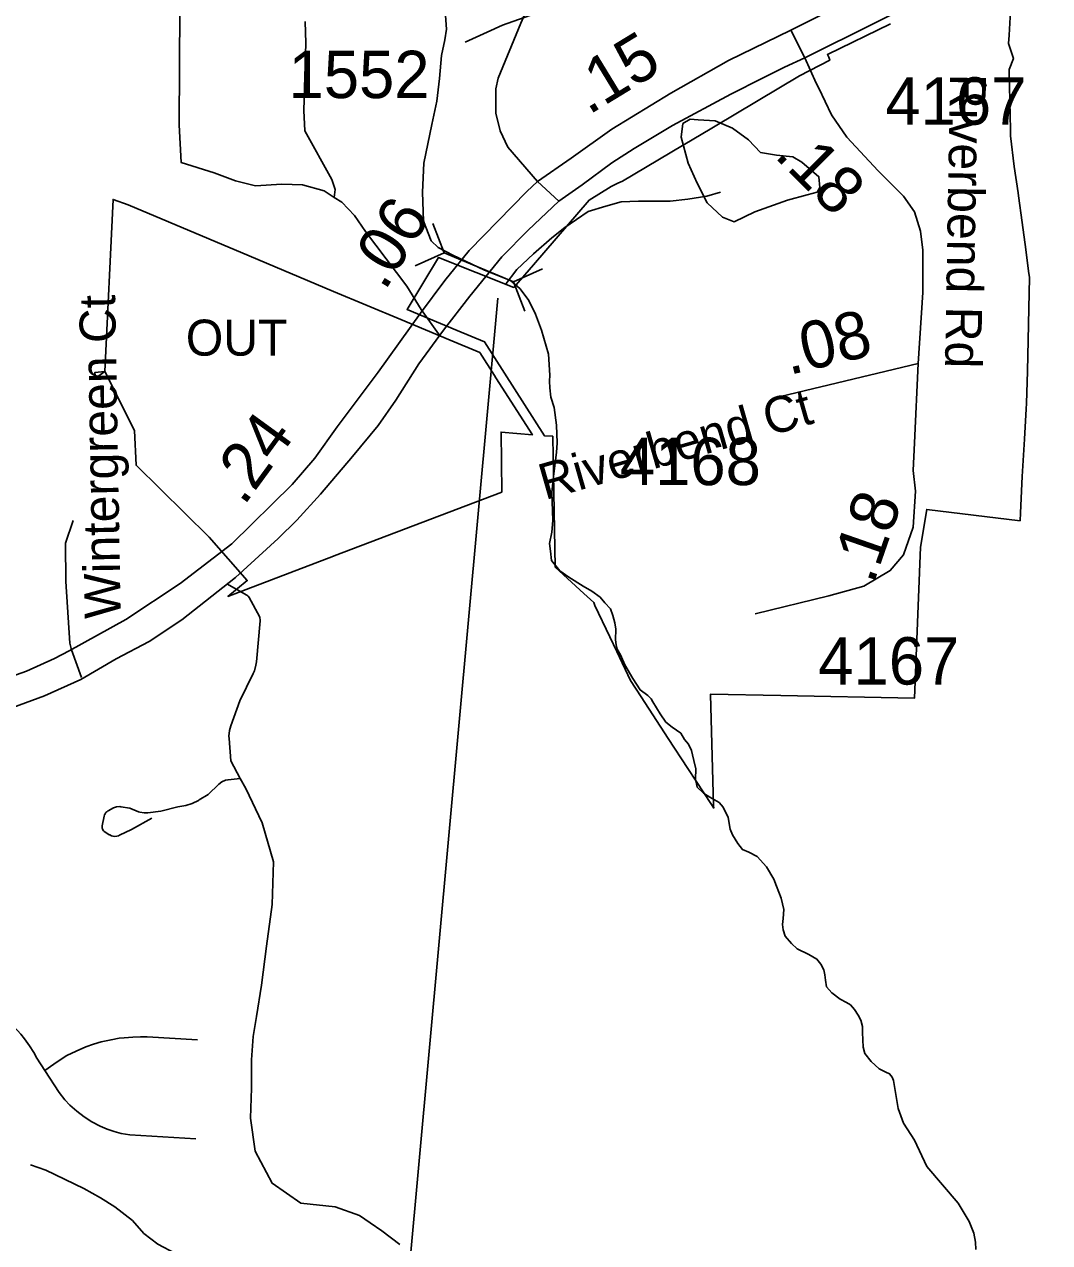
# Model space of a CAD drawing. Extents: x 1662474 to 1856135, y 779280 to 917889.
# Drawn here: x 1719185 to 1721889, y 831213 to 834427 of the extents above; entities that cross this region are included whole.
import ezdxf

# ---------------------------------------------------------------- set-up
doc = ezdxf.new("R2010")
doc.units = 0
for name, color, linetype in [('Default', 7, 'Continuous'), ('Exist Boundary Political City Limit New Hole', 7, 'Continuous'), ('Exist Hydrographic Creek Single Shore', 7, 'Continuous'), ('Exist Hydrographic Misc Water Feature', 7, 'Continuous'), ('Exist Hydrographic Pond Under 1500 Sq Ft', 7, 'Continuous'), ('Exist Road Non-System Type 51', 7, 'Continuous'), ('Exist Road Non-System Type 51 Label', 7, 'Continuous'), ('Exist Road Secondary Mileage Hundredths English Label', 7, 'Continuous'), ('Exist Road Secondary Mileage Tenths English Label', 7, 'Continuous'), ('Exist Road Secondary Structure Culvert CELL', 7, 'Continuous'), ('Exist Road Secondary Structure Culvert Number Label', 7, 'Continuous'), ('Exist Road Secondary Type 51 Attributed', 7, 'Continuous'), ('Exist Road Secondary Type 51 Divided Attributed', 7, 'Continuous'), ('Exist Road Secondary Type 51 Label', 7, 'Continuous'), ('Exist Road Secondary Type 51 Number Label', 7, 'Continuous'), ('Map Preparation Boundary City Limit Buffer Line', 7, 'Continuous')]:
    doc.layers.add(name, color=color, linetype=linetype)

msp = doc.modelspace()

# ---------------------------------------------------------------- linework, layer by layer
at = {"layer": 'Default'}
msp.add_lwpolyline([(1719396.6, 833511.2), (1719370.4, 833508.5), (1719372.1, 833494), (1719396.6, 833511.2)], dxfattribs=at)
at = {"layer": 'Exist Boundary Political City Limit New Hole'}
for points in [[(1721468.9, 834428.7), (1721302.8, 834347.7), (1721306, 834340.4), (1721309.4, 834332.9), (1721229.4, 834291.4), (1721006.8, 834158.9), (1720993.2, 834150.9), (1720926.5, 834111.2), (1720920.1, 834107.4), (1720762.5, 834013.4), (1720750.1, 834007.9), (1720732.5, 833999.8), (1720674.1, 833963.5), (1720527.8, 833792.9), (1720475.9, 833733.4), (1720276.5, 833812), (1720194.2, 833675.4), (1720326.1, 833619.8), (1720398.5, 833589.5), (1720556.4, 833342.2), (1720576.9, 833340.7), (1720578.1, 833340.6), (1720578.1, 833337.2), (1720580.1, 833242.2), (1720584.9, 832995.4), (1720660.6, 832925.4), (1720686.2, 832901.7), (1720689.6, 832894.6), (1720728.8, 832811.7), (1720747.1, 832772.7), (1720783.1, 832696.4), (1720811.4, 832653.1), (1720883, 832543.2), (1720934.4, 832464.6), (1720956.6, 832430.5), (1720996.6, 832368.9), (1721002.8, 832359.6), (1721002.6, 832367), (1720993.9, 832659.4), (1720993.9, 832660.1), (1721179.9, 832656.6), (1721532.4, 832649.9), (1721548.1, 833048.5), (1721564.4, 833147.5), (1721810.8, 833117.9), (1721811.6, 833138.4), (1721816.1, 833234.2), (1721822, 833333.4), (1721826.9, 833412.6), (1721827.8, 833426.9), (1721830.2, 833512.1), (1721832.5, 833593.9), (1721833.9, 833677.5), (1721835.4, 833759.8), (1721833.4, 833775.9), (1721825.9, 833833.7), (1721816.6, 833904.2), (1721806.6, 833975), (1721805.4, 833982.5), (1721795.6, 834052.5), (1721785.8, 834133.2), (1721785.5, 834149.5), (1721784.1, 834223.8), (1721781.8, 834308.6), (1721793.1, 834337.6), (1721780.6, 834376.9), (1721781.9, 834398.8), (1721786.2, 834478.2)], [(1719396.6, 833511.2), (1719474.8, 833355.9), (1719479.1, 833264), (1719672.1, 833074.7), (1719772.6, 832960), (1719721.5, 832918.1), (1720000, 833024.2), (1720001.6, 833024.8), (1720443.8, 833193.4), (1720441.8, 833351.6), (1720524.4, 833344.4), (1720428.5, 833494.5), (1720424.6, 833500.7), (1720385.5, 833561.8), (1720307.5, 833594.2), (1720177.9, 833648.7), (1720000, 833722.2), (1719777.4, 833816.2), (1719458.8, 833950.8), (1719418.5, 833965.4), (1719396.6, 833511.2)]]:
    msp.add_lwpolyline(points, dxfattribs=at)
at = {"layer": 'Exist Hydrographic Creek Single Shore'}
for points in [[(1720293.2, 834474.9), (1720297.8, 834414.8), (1720293.5, 834386.7), (1720285.1, 834345.5), (1720279.6, 834284.1), (1720272.9, 834224.8), (1720258.9, 834163.4), (1720238.5, 834061.2), (1720234.5, 833984.9), (1720236.9, 833907.7), (1720257.1, 833856.2), (1720276, 833838.2), (1720314.5, 833818.2), (1720398.5, 833778.9), (1720466.8, 833751.3), (1720492.2, 833729.8), (1720515.4, 833699.1), (1720533.1, 833663.1), (1720548.4, 833620.1)], [(1720548.4, 833620.1), (1720567.2, 833557.1), (1720570.2, 833501.9), (1720569.6, 833485.7), (1720570.2, 833468.4)], [(1720570.2, 833468.4), (1720572.9, 833443.9), (1720581.5, 833416.9), (1720588, 833369.9), (1720590.1, 833322.9), (1720587.8, 833297.5), (1720581, 833242.4), (1720575.8, 833193.3), (1720578.4, 833118.5), (1720575.5, 833087.2), (1720569.6, 833057.3), (1720572, 833037.1), (1720574.9, 833013.2), (1720597, 832985.9), (1720620.4, 832969.1), (1720658.6, 832945.2), (1720681.5, 832932.1), (1720703.2, 832916.4), (1720715.6, 832901.4), (1720730.5, 832885.7), (1720736.9, 832868.1), (1720742.1, 832848.4), (1720745, 832831.6), (1720744, 832803.8), (1720745.2, 832790.1), (1720748.4, 832779.1), (1720756.8, 832763.6), (1720768.6, 832737.4), (1720789.6, 832701.9), (1720808.8, 832671.5), (1720828.8, 832657.1), (1720837.9, 832648.2), (1720841.9, 832639.8), (1720852.1, 832624.6), (1720861.2, 832608), (1720876.2, 832586.5), (1720893, 832572.8), (1720915.6, 832557.4), (1720926.1, 832541.1), (1720935.8, 832528.2), (1720944.2, 832511.9), (1720947.1, 832500.1), (1720950.5, 832485.7), (1720956, 832463.6), (1720954.8, 832436.4), (1720959.1, 832415.1), (1720976, 832399.4), (1720992.2, 832388.6), (1721016.9, 832374.1), (1721027.9, 832362.1), (1721040.5, 832334.8), (1721045.8, 832304.1), (1721052.6, 832288.9), (1721066, 832266), (1721078.4, 832250.2), (1721095.1, 832243.2), (1721117.1, 832231.6), (1721142.1, 832204.6), (1721161.2, 832172.6), (1721168.6, 832153.9), (1721180.6, 832122.2), (1721187.8, 832092.2), (1721185.9, 832068.4), (1721184.1, 832052.6), (1721185.9, 832038.4), (1721191.1, 832021.7), (1721208.2, 832002.2), (1721223.2, 831988.3), (1721253.9, 831973.6), (1721274.9, 831961.6), (1721285.6, 831948.4), (1721293, 831932.7), (1721295.6, 831920.1), (1721297.5, 831905.4), (1721299.9, 831888.6), (1721314, 831872.6), (1721336, 831855.8), (1721352.9, 831846.9), (1721363.4, 831840.3), (1721373.9, 831828.5), (1721383.6, 831813.6), (1721390.6, 831800.1), (1721395.4, 831783.4), (1721395.1, 831767.9), (1721397, 831728.8), (1721401.1, 831711.9), (1721418.2, 831691.2), (1721439.2, 831671.6), (1721456.8, 831662.9), (1721466.5, 831658.4), (1721473.6, 831650.3), (1721477, 831640.8), (1721489.4, 831566.8), (1721503.5, 831528.8), (1721532.1, 831483.6), (1721564.4, 831413.8), (1721647.4, 831317.8), (1721676.5, 831269.4), (1721688.8, 831238.2), (1721693.2, 831214.6)], [(1721693.2, 831214.6), (1721694, 831195.2)]]:
    msp.add_lwpolyline(points, dxfattribs=at)
at = {"layer": 'Exist Hydrographic Misc Water Feature'}
for points in [[(1720518, 834450.7), (1720446, 834425.1), (1720405.6, 834407.1), (1720347.6, 834380.4)], [(1721020.2, 833984.3), (1720984.7, 833974.4), (1720934.5, 833966.4), (1720888.3, 833960.7), (1720852.4, 833960.6), (1720804.3, 833960.8), (1720758.3, 833959.2), (1720718.1, 833947.7), (1720672, 833933.9), (1720609.9, 833891.7), (1720575.6, 833863.7), (1720527.2, 833822), (1720483.1, 833780.2), (1720452.8, 833739.8)], [(1719200.5, 831418.4), (1719241.6, 831404.4), (1719341.4, 831356.5), (1719385.6, 831331.7), (1719423.4, 831308), (1719469.5, 831271.7), (1719499.3, 831237.5), (1719537, 831209.6), (1719583.2, 831184.9), (1719627, 831170.9), (1719749.1, 831142.1), (1719801, 831134.5), (1719853.1, 831120.3), (1719918.8, 831078), (1720042.8, 830997.5), (1720084.7, 830968.7), (1720168.6, 830910.4)]]:
    msp.add_lwpolyline(points, dxfattribs=at)
at = {"layer": 'Exist Hydrographic Pond Under 1500 Sq Ft'}
msp.add_lwpolyline([(1721282.7, 833996.8), (1721280.3, 834025.4), (1721235.1, 834063.4), (1721211.3, 834077.6), (1721168.5, 834082.4), (1721125.7, 834089.5), (1721094.8, 834122.8), (1721052.1, 834153.7), (1721006.9, 834172.7), (1720961.7, 834175.1), (1720940.3, 834177.4), (1720921.3, 834165.6), (1720916.5, 834129.9), (1720935.6, 834061), (1720959.3, 834008.7), (1720985.5, 833956.5), (1721025.9, 833918.4), (1721056.8, 833906.6), (1721111.5, 833932.7), (1721197.1, 833963.6), (1721249.4, 833977.8), (1721275.5, 833985), (1721282.7, 833996.8)], dxfattribs=at)
at = {"layer": 'Exist Road Non-System Type 51'}
for p, q in [((1720231.4, 833674.9), (1720281.5, 833604.6)), ((1719335, 832704.1), (1719308.5, 832776.8))]:
    msp.add_line(p, q, dxfattribs=at)
for points in [[(1720002.1, 833970.7), (1719975.4, 833987.8), (1719918.5, 834003.5), (1719863.6, 834005.6), (1719793.9, 834001.7), (1719741.4, 834014.8), (1719685.1, 834036), (1719597.8, 834062.9), (1719593.2, 834162.2), (1719595.6, 834624.8)], [(1719925.4, 834434.4), (1719926.6, 834377.5), (1719921.6, 834199.7), (1719924.5, 834146), (1719995.6, 834017.9), (1720004.6, 833991.9), (1720002.1, 833970.7)], [(1720231.4, 833674.9), (1720193.2, 833736.6), (1720084.1, 833881.2), (1720055.5, 833923), (1720021.6, 833958.6), (1720002.1, 833970.7)], [(1719308.5, 832776.8), (1719304.4, 832794.4), (1719294.1, 832957.6), (1719293, 833058.4), (1719313.6, 833118.4)], [(1719718.9, 832950.9), (1719771.5, 832921.6), (1719773.9, 832919.9), (1719776, 832917.8), (1719777.6, 832915.4), (1719777.9, 832914.9), (1719804.4, 832864.9), (1719805.2, 832862.9), (1719806.6, 832855.9), (1719806.5, 832854.1), (1719796.6, 832745.2), (1719795.5, 832737.1), (1719791.4, 832722.2), (1719788.1, 832714.5), (1719752.9, 832643), (1719728.9, 832576.4), (1719725.6, 832564.1), (1719724.1, 832549.5), (1719724.4, 832543.6), (1719728.9, 832484.5), (1719754.1, 832437.9)], [(1719754.1, 832437.9), (1719721.9, 832434.6), (1719715.4, 832433.4), (1719705.6, 832429.4), (1719697.2, 832422.9), (1719669.6, 832395.4), (1719646, 832381.1), (1719644.1, 832380), (1719627.6, 832372.1), (1719610.1, 832366.7), (1719605.4, 832365.7), (1719589.2, 832362.7), (1719544.9, 832351.7), (1719510.4, 832347.2), (1719501, 832346.9), (1719489.5, 832348.9), (1719485.6, 832350.2), (1719462.9, 832359.2), (1719439.4, 832363.4), (1719436.4, 832363.7), (1719427.2, 832363), (1719419.6, 832360.2), (1719405.2, 832352.6), (1719404.6, 832352.2), (1719401.9, 832350.2), (1719399.4, 832347.8), (1719397.4, 832344.9), (1719395.9, 832341.7), (1719394.9, 832338.4), (1719390.1, 832312.5), (1719389.9, 832309.9), (1719390.1, 832307.2), (1719390.8, 832304.7), (1719391.9, 832302.2), (1719393.4, 832300.1), (1719395.2, 832298.2), (1719396.9, 832297.1), (1719408.5, 832289.6), (1719409.6, 832288.9), (1719414, 832286.9), (1719418.6, 832285.6), (1719423.5, 832285.2), (1719428.4, 832285.6), (1719433, 832286.9), (1719435.6, 832287.9), (1719467.1, 832303.4), (1719520.4, 832333.4)], [(1719754.1, 832437.9), (1719768.5, 832411.2), (1719812.2, 832320.9), (1719841.5, 832217.7), (1719838.5, 832105.4), (1719823.5, 831995.9), (1719809.6, 831892.4), (1719796.8, 831810.2), (1719787.8, 831757.1), (1719783.5, 831696), (1719783.9, 831620.7), (1719780.6, 831541.9), (1719793.1, 831454.4), (1719838.4, 831370), (1719913.9, 831317.1), (1720003.9, 831307.4), (1720068.2, 831285.2), (1720096.6, 831265.9), (1720127.6, 831244.7), (1720174.6, 831208.5)], [(1718847.6, 831903), (1718920.1, 831876.5), (1718929.8, 831873.6), (1718941.1, 831871.8), (1718948.1, 831871.5), (1718960.8, 831871), (1718982.9, 831869.2), (1719009.9, 831864.2), (1719030.9, 831858.4), (1719051.6, 831851.4), (1719066, 831844.5), (1719085.9, 831835.4), (1719104.9, 831823.9), (1719123, 831811.9), (1719140, 831798.4), (1719156.4, 831783.6), (1719174.9, 831763.4), (1719185.1, 831751.1), (1719198.2, 831732.9), (1719209.9, 831714.9), (1719217.6, 831699.6), (1719238.6, 831667.1)], [(1719238.6, 831667.1), (1719261.9, 831684.4), (1719279.1, 831695.9), (1719297, 831706.7), (1719321.6, 831718.8), (1719347.1, 831729.8), (1719366.8, 831736.6), (1719386.8, 831742.7), (1719413.5, 831748.7), (1719434.2, 831752.4), (1719447.9, 831753.9), (1719470.8, 831755.5), (1719490.6, 831756.6), (1719508.8, 831756), (1719641.6, 831748.2)], [(1719238.6, 831667.1), (1719276, 831609.6), (1719291.1, 831590.4), (1719304.9, 831576.2), (1719322.9, 831560), (1719342.1, 831545), (1719362.9, 831531.9), (1719384.6, 831520.4), (1719402.8, 831513), (1719421.4, 831506.7), (1719440.2, 831501.7), (1719462.9, 831497.8), (1719637.1, 831487)]]:
    msp.add_lwpolyline(points, dxfattribs=at)
at = {"layer": 'Exist Road Secondary Structure Culvert CELL'}
for p, q in [((1720262, 833902.1), (1720291.7, 833824.3)), ((1720215.6, 833790.4), (1720291.7, 833824.3)), ((1720291.7, 833824.3), (1720474.9, 833748.2)), ((1720551, 833782), (1720474.9, 833748.2)), ((1720504.6, 833670.4), (1720474.9, 833748.2))]:
    msp.add_line(p, q, dxfattribs=at)
at = {"layer": 'Exist Road Secondary Structure Culvert Number Label'}
msp.add_line((1720433.6, 833705.2), (1720141.5, 830501.3), dxfattribs=at)
at = {"layer": 'Exist Road Secondary Type 51 Attributed'}
for p, q in [((1721206.4, 834411.6), (1721243, 834339.3)), ((1721541.6, 833532.7), (1721157, 833440.6))]:
    msp.add_line(p, q, dxfattribs=at)
for points in [[(1720538.2, 834013), (1720459.5, 834103.3), (1720439.6, 834146.7), (1720428.5, 834192.6), (1720427.9, 834232.1), (1720428.5, 834257.6), (1720434, 834285.7), (1720493.9, 834430.3), (1720619.4, 834717.5), (1720704.8, 834921.6), (1720733, 835016.4), (1720775.2, 835163.5), (1720818.2, 835376.3), (1720846.7, 835502.8), (1720915.7, 835663.8), (1721090.7, 836130.8), (1721164.3, 836319.4), (1721349.9, 836797.8), (1721439.6, 837020.9), (1721513.3, 837211.8), (1721557, 837359), (1721589.2, 837524.6), (1721616.8, 837727), (1721629.2, 837849.8)], [(1721243, 834339.3), (1721273.3, 834272.2), (1721279.8, 834259.2), (1721313.2, 834188.9), (1721354.1, 834129.9), (1721436.7, 834041), (1721503.5, 833974.3), (1721532.1, 833933), (1721548, 833882.1), (1721554.3, 833831.3), (1721554.3, 833720.1), (1721541.6, 833532.7)], [(1720594.1, 833960.7), (1720538.2, 834013)], [(1721541.6, 833532.7), (1721532.1, 833323), (1721528.9, 833249.9), (1721535.3, 833195.9), (1721528.9, 833100.6), (1721503.5, 833027.6), (1721468.5, 832986.3), (1721398.6, 832945), (1721306.4, 832919.5), (1721112.5, 832871.9)]]:
    msp.add_lwpolyline(points, dxfattribs=at)
at = {"layer": 'Exist Road Secondary Type 51 Divided Attributed'}
for points in [[(1723587.1, 835581.7), (1723416.3, 835502.3), (1723265.7, 835425.8), (1722994.2, 835294.3), (1722449.4, 835015.7), (1722047.5, 834822.7), (1722013.1, 834805.3), (1721709.5, 834657.7), (1721555, 834587.5), (1721206.4, 834411.6)], [(1721243, 834339.3), (1721986.5, 834710.1), (1722714.7, 835070.5), (1722974.2, 835201.1), (1723603.1, 835505.2)], [(1721206.4, 834411.6), (1721042.1, 834331.7), (1720889.7, 834246.1), (1720734.2, 834151.2), (1720626.7, 834074.7), (1720538.2, 834013)], [(1720594.1, 833960.7), (1720655.4, 834004.2), (1720734.2, 834062.1), (1720792.5, 834099.8), (1720893.6, 834160.6), (1721048.2, 834242.9), (1721131.4, 834285.3), (1721189.3, 834314.6), (1721243, 834339.3)], [(1720538.2, 834013), (1720509.8, 833986.2), (1720358, 833830.4), (1720293.6, 833751.8), (1720229.2, 833665.6), (1720118, 833509.7), (1720009.4, 833365.1), (1719951, 833283), (1719891.1, 833213.5), (1719731.9, 833056.9), (1719595.6, 832952.6), (1719452.3, 832857), (1719302.9, 832774.8)], [(1719333.3, 832698.6), (1719426.8, 832753.6), (1719513.9, 832799), (1719600, 832856.7), (1719741.7, 832967.9), (1719854.4, 833071), (1719903.1, 833119.5), (1719965.3, 833188), (1720049.8, 833287.2), (1720118, 833369.2), (1720163.9, 833436), (1720225.1, 833532), (1720289.7, 833620.5), (1720359.3, 833710.6), (1720444.1, 833813.6), (1720513.7, 833884.5), (1720594.1, 833960.7)], [(1719302.9, 832774.8), (1719264.3, 832754.4), (1719189.9, 832720.8), (1719079.9, 832682.4), (1718987.1, 832654.3), (1718855.3, 832614), (1718706.2, 832566.3), (1718507.2, 832509), (1718245.7, 832431.9), (1718004.1, 832364.5), (1717775.2, 832292.4), (1717567.9, 832237), (1717367.1, 832181.3), (1716872.4, 832025.4), (1716579.7, 831944.6), (1716058.2, 831791.8), (1715769.4, 831707.5), (1715661.7, 831674.9), (1715469.6, 831615), (1715017.3, 831486.1)], [(1715033.7, 831443.2), (1715290.4, 831506), (1715685.7, 831609.1), (1716363, 831806.9), (1716710.8, 831905.5), (1717501.9, 832138.8), (1717966.5, 832270.5), (1718569, 832443.5), (1718734.2, 832491.7), (1718870.3, 832528.4), (1719086.7, 832600.4), (1719237.9, 832656.1), (1719333.3, 832698.6)]]:
    msp.add_lwpolyline(points, dxfattribs=at)
at = {"layer": 'Map Preparation Boundary City Limit Buffer Line'}
for points in [[(1721468.9, 834428.7), (1721302.8, 834347.7), (1721306, 834340.4), (1721309.4, 834332.9), (1721229.4, 834291.4), (1721006.8, 834158.9), (1720993.2, 834150.9), (1720926.5, 834111.2), (1720920.1, 834107.4), (1720762.5, 834013.4), (1720750.1, 834007.9), (1720732.5, 833999.8), (1720674.1, 833963.5), (1720527.8, 833792.9), (1720475.9, 833733.4), (1720276.5, 833812), (1720194.2, 833675.4), (1720326.1, 833619.8), (1720398.5, 833589.5), (1720556.4, 833342.2), (1720576.9, 833340.7), (1720578.1, 833340.6), (1720578.1, 833337.2), (1720580.1, 833242.2), (1720584.9, 832995.4), (1720660.6, 832925.4), (1720686.2, 832901.7), (1720689.6, 832894.6), (1720728.8, 832811.7), (1720747.1, 832772.7), (1720783.1, 832696.4), (1720811.4, 832653.1), (1720883, 832543.2), (1720934.4, 832464.6), (1720956.6, 832430.5), (1720996.6, 832368.9), (1721002.8, 832359.6), (1721002.6, 832367), (1720993.9, 832659.4), (1720993.9, 832660.1), (1721179.9, 832656.6), (1721532.4, 832649.9), (1721548.1, 833048.5), (1721564.4, 833147.5), (1721810.8, 833117.9), (1721811.6, 833138.4), (1721816.1, 833234.2), (1721822, 833333.4), (1721826.9, 833412.6), (1721827.8, 833426.9), (1721830.2, 833512.1), (1721832.5, 833593.9), (1721833.9, 833677.5), (1721835.4, 833759.8), (1721833.4, 833775.9), (1721825.9, 833833.7), (1721816.6, 833904.2), (1721806.6, 833975), (1721805.4, 833982.5), (1721795.6, 834052.5), (1721785.8, 834133.2), (1721785.5, 834149.5), (1721784.1, 834223.8), (1721781.8, 834308.6), (1721793.1, 834337.6), (1721780.6, 834376.9), (1721781.9, 834398.8), (1721786.2, 834478.2)], [(1719396.6, 833511.2), (1719474.8, 833355.9), (1719479.1, 833264), (1719672.1, 833074.7), (1719772.6, 832960), (1719721.5, 832918.1), (1720000, 833024.2), (1720001.6, 833024.8), (1720443.8, 833193.4), (1720441.8, 833351.6), (1720524.4, 833344.4), (1720428.5, 833494.5), (1720424.6, 833500.7), (1720385.5, 833561.8), (1720307.5, 833594.2), (1720177.9, 833648.7), (1720000, 833722.2), (1719777.4, 833816.2), (1719458.8, 833950.8), (1719418.5, 833965.4), (1719396.6, 833511.2)], [(1719396.6, 833511.2), (1719370.4, 833508.5), (1719372.1, 833494), (1719396.6, 833511.2)]]:
    msp.add_lwpolyline(points, dxfattribs=at)

# ---------------------------------------------------------------- texts
at = {"layer": 'Exist Boundary Political City Limit New Hole'}
msp.add_text('OUT', height=95, dxfattribs=at).set_placement((1719610.4, 833553.3))
at = {"layer": 'Exist Road Non-System Type 51 Label'}
msp.add_text('Wintergreen Ct', height=95, rotation=90.9991, dxfattribs=at).set_placement((1719438.8, 832860.2))
at = {"layer": 'Exist Road Secondary Mileage Hundredths English Label'}
msp.add_text('.15', height=125, rotation=31.3792, dxfattribs=at).set_placement((1720672.7, 834186.9))
at = {"layer": 'Exist Road Secondary Mileage Tenths English Label'}
for s, rotation, p in [('.18', 315.0137, (1721159.7, 834079.3)), ('.06', 58.3801, (1720135.2, 833721.6)), ('.08', 13.4712, (1721201.2, 833501.7)), ('.24', 53.9464, (1719763.3, 833154.6)), ('.18', 70.8113, (1721423.5, 832947.5))]:
    msp.add_text(s, height=125, rotation=rotation, dxfattribs=at).set_placement(p)
at = {"layer": 'Exist Road Secondary Type 51 Label'}
for s, rotation, p in [('Riverbend Rd', 269.0195, (1721626.2, 834297.4)), ('Riverbend Ct', 15.9538, (1720557.8, 833171.9))]:
    msp.add_text(s, height=95, rotation=rotation, dxfattribs=at).set_placement(p)
at = {"layer": 'Exist Road Secondary Type 51 Number Label'}
for s, p in [('1552', (1719881.4, 834232.7)), ('4167', (1721455.5, 834162.6)), ('4168', (1720755.3, 833211.7)), ('4167', (1721278.7, 832685.6))]:
    msp.add_text(s, height=125, dxfattribs=at).set_placement(p)

doc.saveas('drawing.dxf')
